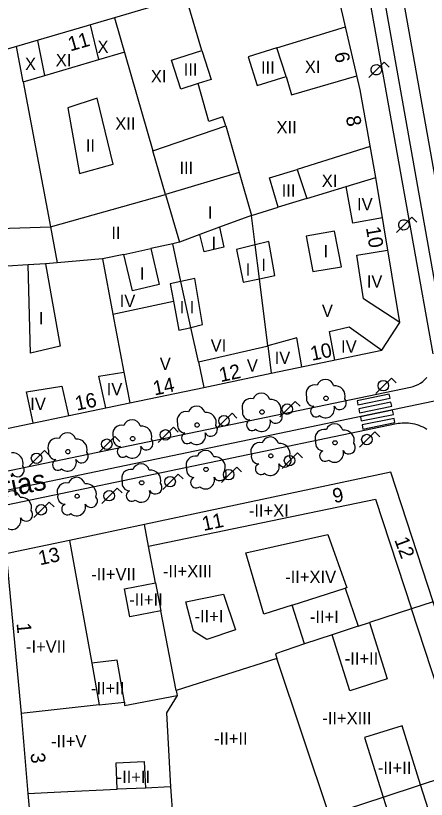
# Model space of a CAD drawing. Extents: x 282771 to 285132, y 4823109 to 4825496.
# Drawn here: x 284650.4 to 284700.2, y 4824191.2 to 4824286.4 of the extents above; entities that cross this region are included whole.
import ezdxf

# ---------------------------------------------------------------- set-up
doc = ezdxf.new("R2010")
doc.units = 0
for name, color, linetype in [('ACERA-BORDILLO', 7, 'Continuous'), ('ARBOL', 7, 'Continuous'), ('CALLE-EJE', 7, 'Continuous'), ('CALLE-TEXTO', 7, 'Continuous'), ('EDIFICIO', 7, 'Continuous'), ('FAROLA', 7, 'Continuous'), ('INTERIOR-EDIFICIO', 7, 'Continuous'), ('MEDIANERA', 7, 'Continuous'), ('NUM-LOCAL', 7, 'Continuous'), ('NUM-PORTAL', 7, 'Continuous'), ('PASO-PEATONES', 7, 'Continuous'), ('TXT-ALTURA-EDIFICIO', 7, 'Continuous')]:
    doc.layers.add(name, color=color, linetype=linetype)

msp = doc.modelspace()

# ---------------------------------------------------------------- linework, layer by layer
at = {"layer": 'ACERA-BORDILLO'}
for points in [[(284701.065, 4824245.33), (284691.521, 4824298.826)], [(284695.572, 4824298.824), (284704.917, 4824246.332)], [(284614.749, 4824223.915), (284698.332, 4824241.289), (284698.632, 4824241.365), (284698.934, 4824241.472), (284699.233, 4824241.61), (284699.525, 4824241.779), (284699.804, 4824241.981), (284700.065, 4824242.212), (284700.305, 4824242.471)], [(284649.29, 4824227.004), (284696.614, 4824236.857), (284696.842, 4824236.899), (284697.075, 4824236.931), (284697.314, 4824236.952), (284697.558, 4824236.961), (284697.806, 4824236.959), (284698.057, 4824236.944), (284698.311, 4824236.916), (284698.566, 4824236.874), (284698.821, 4824236.819), (284699.076, 4824236.749), (284699.329, 4824236.666), (284699.578, 4824236.568), (284699.824, 4824236.457), (284700.064, 4824236.331), (284700.298, 4824236.193)]]:
    msp.add_lwpolyline(points, dxfattribs=at)
at = {"layer": 'ARBOL'}
for centre, major_axis, start_param, end_param in [((284686.73, 4824240.467), (0.603, 0.916), 0.327536, 2.511367), ((284687.99, 4824241.197), (0.571, 0.868), 5.567197, 8.110876), ((284689.12, 4824240.197), (0.699, 1.063), 5.03296, 6.966201), ((284678.96, 4824238.807), (0.603, 0.916), 0.327813, 2.511643), ((284680.22, 4824239.537), (0.571, 0.867), 5.567474, 8.111153), ((284681.35, 4824238.537), (0.7, 1.063), 5.033237, 6.966477), ((284686.62, 4824239.897), (-0.514, -0.782), 5.095203, 6.832388), ((284689.73, 4824239.367), (-0.438, -0.666), 5.799679, 9.116303), ((284672.34, 4824237.957), (0.571, 0.867), 5.567737, 8.111416), ((284686.86, 4824238.347), (-0.369, -0.561), 4.137676, 7.55391), ((284688, 4824238.647), (-0.597, -0.907), 6.148605, 8.748683), ((284671.08, 4824237.227), (0.603, 0.916), 0.328076, 2.511907), ((284673.47, 4824236.957), (0.7, 1.063), 5.0335, 6.96674), ((284678.85, 4824238.237), (-0.514, -0.781), 5.095479, 6.832665), ((284681.96, 4824237.707), (-0.438, -0.666), 5.799955, 9.116579), ((284664.52, 4824236.297), (0.571, 0.867), 5.568006, 8.111685), ((284679.09, 4824236.687), (-0.369, -0.561), 4.137952, 7.554186), ((284680.23, 4824236.987), (-0.597, -0.907), 6.148882, 8.748959), ((284663.26, 4824235.567), (0.603, 0.916), 0.328345, 2.512176), ((284665.65, 4824235.297), (0.7, 1.063), 5.033769, 6.967009), ((284670.97, 4824236.657), (-0.514, -0.781), 5.095743, 6.832928), ((284674.08, 4824236.127), (-0.438, -0.665), 5.800218, 9.116842), ((284687.83, 4824235.067), (0.603, 0.916), 0.327701, 2.511531), ((284689.09, 4824235.797), (0.571, 0.868), 5.567362, 8.111041), ((284690.22, 4824234.797), (0.699, 1.063), 5.033125, 6.966365), ((284655.4, 4824233.987), (0.604, 0.916), 0.328609, 2.51244), ((284656.66, 4824234.717), (0.572, 0.867), 5.56827, 8.111949), ((284657.79, 4824233.717), (0.7, 1.062), 5.034033, 6.967273), ((284663.15, 4824234.997), (-0.515, -0.781), 5.096012, 6.833197), ((284666.26, 4824234.467), (-0.438, -0.665), 5.800487, 9.117111), ((284671.21, 4824235.107), (-0.37, -0.561), 4.138215, 7.554449), ((284672.35, 4824235.407), (-0.597, -0.907), 6.149145, 8.749222), ((284681.29, 4824234.197), (0.571, 0.867), 5.567627, 8.111305), ((284663.39, 4824233.447), (-0.37, -0.561), 4.138484, 7.554718), ((284664.53, 4824233.747), (-0.597, -0.906), 6.149414, 8.749491), ((284680.03, 4824233.467), (0.603, 0.916), 0.327965, 2.511796), ((284682.42, 4824233.197), (0.7, 1.063), 5.033389, 6.96663), ((284687.72, 4824234.497), (-0.514, -0.781), 5.095367, 6.832553), ((284690.83, 4824233.967), (-0.438, -0.666), 5.799843, 9.116467), ((284650.02, 4824232.037), (0.701, 1.062), 5.034303, 6.967544), ((284655.29, 4824233.417), (-0.515, -0.781), 5.096276, 6.833461), ((284658.4, 4824232.887), (-0.439, -0.665), 5.800751, 9.117375), ((284673.43, 4824232.557), (0.571, 0.867), 5.567898, 8.111577), ((284679.92, 4824232.897), (-0.514, -0.781), 5.095632, 6.832817), ((284687.96, 4824232.947), (-0.369, -0.561), 4.13784, 7.554074), ((284689.1, 4824233.247), (-0.597, -0.907), 6.148769, 8.748847), ((284655.53, 4824231.867), (-0.37, -0.561), 4.138748, 7.554982), ((284656.67, 4824232.167), (-0.598, -0.906), 6.149678, 8.749755), ((284672.17, 4824231.827), (0.603, 0.916), 0.328236, 2.512067), ((284674.56, 4824231.557), (0.7, 1.063), 5.03366, 6.966901), ((284683.03, 4824232.367), (-0.438, -0.666), 5.800108, 9.116732), ((284650.63, 4824231.207), (-0.439, -0.665), 5.801022, 9.117646), ((284664.35, 4824230.207), (0.604, 0.916), 0.328503, 2.512334), ((284665.61, 4824230.937), (0.572, 0.867), 5.568165, 8.111844), ((284666.74, 4824229.937), (0.7, 1.062), 5.033927, 6.967168), ((284672.06, 4824231.257), (-0.515, -0.781), 5.095903, 6.833088), ((284675.17, 4824230.727), (-0.438, -0.665), 5.800379, 9.117003), ((284680.16, 4824231.347), (-0.37, -0.561), 4.138105, 7.554339), ((284681.3, 4824231.647), (-0.597, -0.907), 6.149034, 8.749112), ((284657.78, 4824229.297), (0.572, 0.867), 5.568431, 8.112109), ((284672.3, 4824229.707), (-0.37, -0.561), 4.138376, 7.55461), ((284673.44, 4824230.007), (-0.597, -0.907), 6.149305, 8.749383), ((284656.52, 4824228.567), (0.604, 0.916), 0.328769, 2.5126), ((284658.91, 4824228.297), (0.701, 1.062), 5.034193, 6.967434), ((284664.24, 4824229.637), (-0.515, -0.781), 5.09617, 6.833355), ((284667.35, 4824229.107), (-0.439, -0.665), 5.800646, 9.11727), ((284649.92, 4824227.637), (0.572, 0.867), 5.568703, 8.112382), ((284664.48, 4824228.087), (-0.37, -0.561), 4.138643, 7.554877), ((284665.62, 4824228.387), (-0.597, -0.906), 6.149572, 8.74965), ((284651.05, 4824226.637), (0.701, 1.062), 5.034466, 6.967706), ((284656.41, 4824227.997), (-0.515, -0.781), 5.096436, 6.833621), ((284659.52, 4824227.467), (-0.439, -0.665), 5.800912, 9.117536), ((284656.65, 4824226.447), (-0.37, -0.561), 4.138909, 7.555143), ((284657.79, 4824226.747), (-0.598, -0.906), 6.149838, 8.749916), ((284651.66, 4824225.807), (-0.439, -0.665), 5.801184, 9.117808), ((284649.93, 4824225.087), (-0.598, -0.906), 6.15011, 8.750188)]:
    msp.add_ellipse(centre, major_axis=major_axis, ratio=0.999977, start_param=start_param, end_param=end_param, dxfattribs=at)
for centre in [(284688.06, 4824239.937), (284680.29, 4824238.277), (284672.41, 4824236.697), (284664.59, 4824235.037), (284689.16, 4824234.537), (284656.73, 4824233.457), (284681.36, 4824232.937), (284673.5, 4824231.297), (284665.68, 4824229.677), (284657.85, 4824228.037)]:
    msp.add_ellipse(centre, major_axis=(0.14, 0.213), ratio=0.999977, dxfattribs=at)
at = {"layer": 'CALLE-EJE'}
for points in [[(284703.741, 4824240.146), (284693.921, 4824295.558), (284692.481, 4824303.778)], [(284642.44, 4824227.367), (284703.741, 4824240.146)]]:
    msp.add_lwpolyline(points, dxfattribs=at)
at = {"layer": 'EDIFICIO'}
for points in [[(284686.141, 4824293.198), (284662.371, 4824286.178), (284650.501, 4824282.667), (284638.421, 4824279.197), (284630.168, 4824276.831)], [(284630.168, 4824276.831), (284629.208, 4824276.416), (284628.348, 4824275.896), (284627.498, 4824275.156), (284626.948, 4824274.466), (284626.458, 4824273.596), (284626.118, 4824272.646), (284625.928, 4824271.591), (284624.77, 4824254.757), (284623.38, 4824234.477), (284626.86, 4824231.587), (284636.49, 4824233.597), (284644.84, 4824235.337), (284664.23, 4824239.387), (284673.25, 4824241.267), (284681.41, 4824242.977), (284694.82, 4824245.778), (284697.041, 4824249.138), (284694.101, 4824266.748), (284692.201, 4824277.398), (284688.881, 4824291.768)], [(284656.92, 4824222.667), (284650.52, 4824221.307), (284649.23, 4824221.037), (284651.04, 4824201.647), (284651.86, 4824191.937), (284656.789, 4824138.276), (284659.769, 4824136.356), (284672.839, 4824140.906), (284717.92, 4824156.377), (284719.32, 4824159.427), (284707.49, 4824195.577), (284701.08, 4824215.197), (284695.93, 4824230.957), (284666.01, 4824224.597), (284656.92, 4824222.667)]]:
    msp.add_lwpolyline(points, dxfattribs=at)
at = {"layer": 'FAROLA'}
for p, q in [((284695.138, 4824280.777), (284694.198, 4824279.847)), ((284695.728, 4824280.187), (284695.138, 4824280.777)), ((284694.198, 4824279.847), (284693.268, 4824278.907)), ((284698.499, 4824261.941), (284697.559, 4824261.011)), ((284699.089, 4824261.351), (284698.499, 4824261.941)), ((284697.559, 4824261.011), (284696.629, 4824260.071)), ((284696, 4824242.397), (284695.06, 4824241.467)), ((284696.59, 4824241.807), (284696, 4824242.397)), ((284695.06, 4824241.467), (284694.13, 4824240.527)), ((284684.337, 4824239.553), (284683.397, 4824238.623)), ((284684.927, 4824238.963), (284684.337, 4824239.553)), ((284676.657, 4824238.13), (284675.717, 4824237.2)), ((284677.247, 4824237.54), (284676.657, 4824238.13)), ((284683.397, 4824238.623), (284682.467, 4824237.683)), ((284675.717, 4824237.2), (284674.787, 4824236.26)), ((284669.545, 4824236.424), (284668.605, 4824235.494)), ((284670.135, 4824235.834), (284669.545, 4824236.424)), ((284662.434, 4824235.286), (284661.494, 4824234.356)), ((284663.024, 4824234.696), (284662.434, 4824235.286)), ((284668.605, 4824235.494), (284667.675, 4824234.554)), ((284694.009, 4824235.855), (284693.069, 4824234.925)), ((284694.599, 4824235.265), (284694.009, 4824235.855)), ((284661.494, 4824234.356), (284660.564, 4824233.416)), ((284693.069, 4824234.925), (284692.139, 4824233.985)), ((284653.9, 4824233.579), (284652.96, 4824232.649)), ((284654.49, 4824232.989), (284653.9, 4824233.579)), ((284684.621, 4824233.295), (284683.681, 4824232.365)), ((284685.211, 4824232.705), (284684.621, 4824233.295)), ((284652.96, 4824232.649), (284652.03, 4824231.709)), ((284683.681, 4824232.365), (284682.751, 4824231.425)), ((284677.226, 4824231.588), (284676.286, 4824230.658)), ((284677.816, 4824230.998), (284677.226, 4824231.588)), ((284670.114, 4824230.735), (284669.174, 4824229.805)), ((284670.704, 4824230.145), (284670.114, 4824230.735)), ((284676.286, 4824230.658), (284675.356, 4824229.718)), ((284669.174, 4824229.805), (284668.244, 4824228.865)), ((284662.718, 4824229.028), (284661.778, 4824228.098)), ((284663.308, 4824228.438), (284662.718, 4824229.028)), ((284661.778, 4824228.098), (284660.848, 4824227.158)), ((284654.469, 4824227.321), (284653.529, 4824226.391)), ((284655.059, 4824226.731), (284654.469, 4824227.321)), ((284653.529, 4824226.391), (284652.599, 4824225.451))]:
    msp.add_line(p, q, dxfattribs=at)
for centre in [(284695.02, 4824241.467), (284683.357, 4824238.623), (284675.677, 4824237.2), (284668.565, 4824235.494), (284661.454, 4824234.356), (284693.029, 4824234.925), (284652.92, 4824232.649), (284683.641, 4824232.365), (284676.246, 4824230.658), (284669.134, 4824229.805), (284661.738, 4824228.098), (284653.489, 4824226.391)]:
    msp.add_circle(centre, 0.638, dxfattribs=at)
for centre in [(284694.158, 4824279.847), (284697.519, 4824261.011)]:
    msp.add_ellipse(centre, major_axis=(0.349, 0.533), ratio=0.999977, dxfattribs=at)
at = {"layer": 'INTERIOR-EDIFICIO'}
for points in [[(284670.441, 4824277.508), (284669.321, 4824281.038), (284672.981, 4824282.198), (284674.111, 4824278.668), (284672.551, 4824278.168), (284670.441, 4824277.508)], [(284678.621, 4824281.438), (284679.721, 4824277.938), (284683.211, 4824279.048), (284682.111, 4824282.538), (284678.621, 4824281.438)], [(284662.241, 4824268.377), (284660.271, 4824276.417), (284656.701, 4824275.237), (284658.141, 4824267.257), (284662.241, 4824268.377)], [(284637.157, 4824260.209), (284654.599, 4824260.777), (284668.581, 4824264.697), (284667.054, 4824269.99), (284675.921, 4824273.028), (284677.511, 4824267.388), (284679.011, 4824262.148)], [(284681.221, 4824266.708), (284684.541, 4824267.748), (284685.719, 4824264.193), (284682.27, 4824263.141), (284681.221, 4824266.708)], [(284679.011, 4824262.148), (284675.15, 4824260.718), (284675.671, 4824258.287), (284673.291, 4824257.717), (284672.729, 4824259.821), (284670.261, 4824258.907), (284669.461, 4824258.687), (284666.801, 4824258.117), (284667.821, 4824253.747), (284664.551, 4824252.977), (284663.501, 4824257.407), (284660.911, 4824256.877), (284655.421, 4824256.387), (284654.009, 4824256.29), (284655.8, 4824246.287), (284652.19, 4824245.427), (284651.921, 4824256.147), (284646.761, 4824255.847)], [(284689.951, 4824255.908), (284689.111, 4824260.228), (284685.671, 4824259.638), (284686.481, 4824255.328), (284689.951, 4824255.908)], [(284681.861, 4824254.857), (284681.121, 4824258.998), (284679.458, 4824258.577), (284677.181, 4824257.997), (284678.021, 4824254.047), (284679.973, 4824254.458), (284681.861, 4824254.857)], [(284669.531, 4824251.727), (284670.19, 4824248.197), (284671.53, 4824248.517), (284671.666, 4824248.55), (284673.08, 4824248.887), (284672.121, 4824254.507), (284670.45, 4824254.142), (284669.141, 4824253.857), (284669.531, 4824251.727)], [(284693.33, 4824212.697), (284695.5, 4824205.837), (284690.95, 4824204.407), (284688.8, 4824211.177), (284685.44, 4824210.087), (284683.95, 4824214.797), (284680.52, 4824213.717), (284678.31, 4824221.167), (284688.27, 4824223.407), (284690.58, 4824216.907), (284690.4, 4824216.847), (284691.95, 4824212.267), (284693.33, 4824212.697)], [(284664.23, 4824213.387), (284663.59, 4824216.777), (284667.36, 4824217.507), (284668.01, 4824214.117), (284664.23, 4824213.387)], [(284675.63, 4824216.147), (284677.07, 4824211.807), (284673.59, 4824210.627), (284671.98, 4824211.637), (284671.06, 4824215.217), (284675.63, 4824216.147)], [(284694.97, 4824169.887), (284688.46, 4824189.347), (284682.11, 4824208.337), (284669.87, 4824204.437), (284669.996, 4824203.818), (284668.7, 4824201.707), (284669.18, 4824192.737), (284669.45, 4824188.847), (284669.84, 4824183.257), (284671.358, 4824161.826), (284694.97, 4824169.887)], [(284660.54, 4824202.675), (284663.6, 4824203.017), (284662.7, 4824208.127), (284659.62, 4824207.757), (284660.54, 4824202.675)], [(284699.55, 4824192.977), (284697.29, 4824200.147), (284692.74, 4824198.717), (284695.009, 4824191.491), (284697.27, 4824184.347), (284701.83, 4824185.777), (284699.55, 4824192.977)], [(284666.14, 4824192.587), (284662.72, 4824192.43), (284662.57, 4824195.647), (284665.99, 4824195.797), (284666.14, 4824192.587)]]:
    msp.add_lwpolyline(points, dxfattribs=at)
at = {"layer": 'MEDIANERA'}
for p, q in [((284672.981, 4824282.198), (284671.051, 4824288.738)), ((284662.371, 4824286.178), (284667.054, 4824269.99)), ((284660.491, 4824281.098), (284659.491, 4824285.328)), ((284682.111, 4824282.538), (284690.431, 4824285.058)), ((284651.298, 4824278.407), (284650.501, 4824282.667)), ((284653.911, 4824279.167), (284653.091, 4824283.427)), ((284660.491, 4824281.098), (284663.531, 4824281.988)), ((284653.911, 4824279.167), (284660.491, 4824281.098)), ((284651.298, 4824278.407), (284653.911, 4824279.167)), ((284693.427, 4824270.522), (284684.541, 4824267.748)), ((284690.509, 4824265.653), (284694.101, 4824266.748)), ((284685.719, 4824264.193), (284690.509, 4824265.653)), ((284654.599, 4824260.773), (284654.599, 4824260.777)), ((284675.15, 4824260.718), (284672.729, 4824259.821)), ((284663.501, 4824257.407), (284666.801, 4824258.117)), ((284660.911, 4824256.877), (284662.186, 4824250.158)), ((284654.009, 4824256.29), (284651.921, 4824256.147)), ((284662.186, 4824250.158), (284669.531, 4824251.727)), ((284662.186, 4824250.158), (284663.524, 4824243.108)), ((284680.993, 4824246.309), (284681.41, 4824242.977)), ((284672.573, 4824244.379), (284673.25, 4824241.267)), ((284663.524, 4824243.108), (284664.23, 4824239.387)), ((284666.52, 4824221.957), (284666.01, 4824224.597)), ((284656.92, 4824222.667), (284659.62, 4824207.757)), ((284667.36, 4824217.507), (284666.52, 4824221.957)), ((284683.95, 4824214.797), (284690.4, 4824216.847)), ((284701.08, 4824215.197), (284698.43, 4824214.337)), ((284669.87, 4824204.437), (284668.01, 4824214.117)), ((284698.43, 4824214.337), (284693.33, 4824212.697)), ((284704.848, 4824194.712), (284698.43, 4824214.337)), ((284691.95, 4824212.267), (284688.8, 4824211.177)), ((284660.54, 4824202.675), (284651.04, 4824201.647)), ((284669.18, 4824192.737), (284666.14, 4824192.587))]:
    msp.add_line(p, q, dxfattribs=at)
for points in [[(284683.211, 4824279.048), (284683.871, 4824276.808), (284691.811, 4824279.108)], [(284651.298, 4824278.407), (284654.599, 4824260.773), (284655.421, 4824256.387)], [(284675.921, 4824273.028), (284675.541, 4824274.118), (284673.841, 4824273.558), (284672.551, 4824278.168)], [(284677.511, 4824267.388), (284668.585, 4824264.699), (284670.261, 4824258.907)], [(284694.917, 4824261.858), (284691.301, 4824261.198), (284690.509, 4824265.653)], [(284680.993, 4824246.309), (284679.973, 4824254.458), (284679.458, 4824258.577), (284679.011, 4824262.148), (284682.27, 4824263.141)], [(284672.573, 4824244.379), (284671.666, 4824248.55), (284670.45, 4824254.142), (284669.461, 4824258.687)], [(284697.041, 4824249.138), (284692.621, 4824252.008), (284691.801, 4824257.308), (284695.541, 4824257.918)], [(284689.13, 4824244.587), (284688.5, 4824248.067), (284690.861, 4824248.628), (284694.82, 4824245.778)], [(284685.11, 4824243.747), (284684.51, 4824247.287), (284680.993, 4824246.309)], [(284672.573, 4824244.379), (284680.88, 4824246.277), (284680.993, 4824246.309)], [(284661.32, 4824238.777), (284660.48, 4824242.637), (284663.524, 4824243.108)], [(284652.51, 4824236.937), (284651.7, 4824240.737), (284656.01, 4824241.417), (284656.79, 4824237.837)], [(284666.52, 4824221.957), (284694.06, 4824227.697), (284698.43, 4824214.337)], [(284685.44, 4824210.087), (284681.93, 4824208.897), (284682.11, 4824208.337)], [(284663.6, 4824203.017), (284663.62, 4824202.607), (284669.996, 4824203.818)], [(284669.84, 4824183.257), (284688.46, 4824189.347), (284695.009, 4824191.491), (284699.55, 4824192.978), (284704.848, 4824194.712)], [(284651.86, 4824191.937), (284655.88, 4824192.117), (284662.72, 4824192.43)]]:
    msp.add_lwpolyline(points, dxfattribs=at)
at = {"layer": 'PASO-PEATONES'}
for p, q in [((284695.747, 4824240.44), (284691.843, 4824239.637)), ((284691.941, 4824239.146), (284695.833, 4824239.947)), ((284695.845, 4824239.95), (284695.747, 4824240.44)), ((284691.843, 4824239.637), (284691.941, 4824239.146)), ((284695.934, 4824239.458), (284692.04, 4824238.656)), ((284692.138, 4824238.166), (284696.034, 4824238.968)), ((284696.043, 4824238.97), (284695.944, 4824239.46)), ((284696.135, 4824238.478), (284692.237, 4824237.676)), ((284692.335, 4824237.186), (284696.236, 4824237.988)), ((284696.24, 4824237.989), (284696.141, 4824238.479)), ((284696.337, 4824237.499), (284692.434, 4824236.695)), ((284692.532, 4824236.205), (284696.437, 4824237.009)), ((284696.437, 4824237.009), (284696.338, 4824237.499)), ((284692.434, 4824236.695), (284692.532, 4824236.205)), ((284692.434, 4824236.695), (284692.434, 4824236.695))]:
    msp.add_line(p, q, dxfattribs=at)
for points in [[(284695.833, 4824239.947), (284695.845, 4824239.95)], [(284695.944, 4824239.46), (284695.934, 4824239.458)], [(284696.034, 4824238.968), (284696.043, 4824238.97)], [(284692.04, 4824238.656), (284692.04, 4824238.656), (284692.138, 4824238.166)], [(284696.141, 4824238.479), (284696.135, 4824238.478)], [(284696.236, 4824237.988), (284696.24, 4824237.989)], [(284692.237, 4824237.676), (284692.237, 4824237.676), (284692.335, 4824237.186)], [(284696.338, 4824237.499), (284696.337, 4824237.499)]]:
    msp.add_lwpolyline(points, dxfattribs=at)

# ---------------------------------------------------------------- texts
at = {"layer": 'CALLE-TEXTO'}
msp.add_text('Calle Asturias', height=2.5, rotation=11.54205, dxfattribs=at).set_placement((284634.057, 4824224.776))
at = {"layer": 'NUM-LOCAL'}
for s, rotation, p in [('10', 279.57936, (284692.904, 4824260.674)), ('12', 290.37939, (284696.333, 4824222.74)), ('13', 11.89066, (284653.333, 4824219.641))]:
    msp.add_text(s, height=1.75, rotation=rotation, dxfattribs=at).set_placement(p)
at = {"layer": 'NUM-PORTAL'}
for s, rotation, p in [('11', 15.97065, (284657.021, 4824282.077)), ('6', 279.57936, (284689.073, 4824281.873)), ('8', 279.57936, (284690.465, 4824274.138)), ('10', 11.80066, (284686.351, 4824244.483)), ('12', 11.80066, (284675.279, 4824241.898)), ('14', 11.80066, (284667.244, 4824240.267)), ('16', 11.80066, (284657.794, 4824238.429)), ('9', 11.89066, (284689.051, 4824227.183)), ('11', 11.89066, (284673.201, 4824223.808)), ('1', 275.60937, (284650.49, 4824212.584)), ('3', 275.60937, (284652.183, 4824196.795))]:
    msp.add_text(s, height=1.75, rotation=rotation, dxfattribs=at).set_placement(p)
at = {"layer": 'TXT-ALTURA-EDIFICIO'}
for s, rotation, p in [('X', 0.00061, (284660.324, 4824281.898)), ('XI', 0.00061, (284655.255, 4824280.287)), ('X', 0.00061, (284651.524, 4824279.807)), ('III', 0.00061, (284680.169, 4824279.368)), ('XI', 0.00061, (284685.495, 4824279.448)), ('XI', 0.00061, (284666.805, 4824278.308)), ('III', 0.00061, (284670.789, 4824279.138)), ('XII', 0.00061, (284662.475, 4824272.567)), ('XII', 0.00061, (284682.055, 4824272.128)), ('II', 0.00061, (284658.899, 4824269.897)), ('III', 0.00061, (284670.269, 4824267.188)), ('XI', 0.00061, (284687.545, 4824265.608)), ('III', 0.00061, (284682.679, 4824264.418)), ('IV', 0.00061, (284691.831, 4824262.758)), ('I', 0.00061, (284673.72, 4824261.767)), ('II', 0.00061, (284661.999, 4824259.307)), ('I', 0.00061, (284674.169, 4824258.087)), ('I', 0.00061, (284687.76, 4824257.048)), ('I', 0.00061, (284680.209, 4824255.397)), ('I', 0.00061, (284678.309, 4824254.847)), ('I', 0.00061, (284665.459, 4824254.357)), ('IV', 0.00061, (284693.011, 4824253.388)), ('IV', 0.00061, (284663.021, 4824251.017)), ('I', 0.00061, (284670.299, 4824250.257)), ('I', 0.00061, (284671.519, 4824250.267)), ('V', 0.00061, (284687.562, 4824249.818)), ('I', 0.00061, (284653.209, 4824248.907)), ('VI', 0.00061, (284674.061, 4824245.617)), ('IV', 0.00061, (284689.891, 4824245.477)), ('IV', 0.00061, (284681.831, 4824244.117)), ('V', 0.00061, (284667.882, 4824243.367)), ('V', 0.00061, (284678.452, 4824243.177)), ('IV', 0.00061, (284661.441, 4824240.297)), ('IV', 0.00061, (284652.161, 4824238.507)), ('-II+XI', 0.00061, (284678.692, 4824225.557)), ('-II+VII', 0.0006, (284659.557, 4824217.807)), ('-II+XIII', 0.0006, (284668.261, 4824218.187)), ('-II+XIV', 0.0006, (284683.104, 4824217.487)), ('-II+II', 0.0006, (284664.176, 4824214.727)), ('-II+I', 0.0006, (284672.096, 4824212.697)), ('-II+I', 0.0006, (284686.106, 4824212.647)), ('-I+VII', 0.0006, (284651.637, 4824209.017)), ('-II+II', 0.0006, (284690.336, 4824207.577)), ('-II+II', 0.0006, (284659.526, 4824203.967)), ('-II+XIII', 0.0006, (284687.611, 4824200.337)), ('-II+V', 0.0006, (284654.688, 4824197.517)), ('-II+II', 0.0006, (284674.476, 4824197.867)), ('-II+II', 0.0006, (284694.356, 4824194.307)), ('-II+II', 0.0006, (284662.646, 4824193.177))]:
    msp.add_text(s, height=1.5, rotation=rotation, dxfattribs=at).set_placement(p)

doc.saveas('drawing.dxf')
